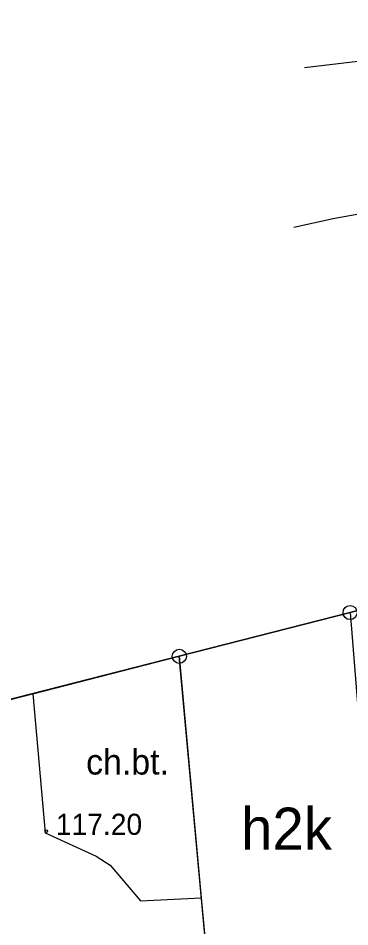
# Model space of a CAD drawing. Extents: x 6434771 to 6436222, y 5663454 to 5664782.
# Drawn here: x 6435047.3 to 6435059.09, y 5664304.41 to 5664336.72 of the extents above; entities that cross this region are included whole.
import ezdxf

# ---------------------------------------------------------------- set-up
doc = ezdxf.new("R2010")
doc.units = 0
for name, color, linetype in [('Warstwa 1', 7, 'Continuous'), ('Warstwa 10', 7, 'Continuous'), ('Warstwa 2', 7, 'Continuous'), ('Warstwa 25', 7, 'Continuous'), ('Warstwa 3', 7, 'Continuous'), ('Warstwa 5', 7, 'Continuous'), ('Warstwa 6', 7, 'Continuous'), ('Warstwa 7', 7, 'Continuous'), ('Warstwa 9', 7, 'Continuous')]:
    doc.layers.add(name, color=color, linetype=linetype)

msp = doc.modelspace()

# ---------------------------------------------------------------- linework, layer by layer
at = {"layer": 'Warstwa 1'}
for p, q in [((6435053.025, 5664314.031), (6435059.094, 5664315.587)), ((6435053.025, 5664314.031), (6435059.094, 5664315.587)), ((6435037.455, 5664310.048), (6435053.025, 5664314.031)), ((6435037.455, 5664310.048), (6435053.025, 5664314.031))]:
    msp.add_line(p, q, dxfattribs=at)
msp.add_lwpolyline([(6435053.025, 5664314.031), (6435059.094, 5664315.587), (6435060.259, 5664301.142), (6435054.234, 5664300.765)], close=True, dxfattribs=at)
at = {"layer": 'Warstwa 10'}
for centre in [(6435059.094, 5664315.587), (6435053.025, 5664314.031)]:
    msp.add_circle(centre, 0.25, dxfattribs=at)
at = {"layer": 'Warstwa 2'}
msp.add_lwpolyline([(6435053.025, 5664314.031), (6435030.29, 5664308.23), (6435040.38, 5664291.29), (6435043.85, 5664285.4), (6435054.59, 5664285.26)], dxfattribs=at)
at = {"layer": 'Warstwa 25'}
msp.add_circle((6435048.295, 5664307.815), 0.045, dxfattribs=at)
at = {"layer": 'Warstwa 5'}
for p, q in [((6435044.474, 5664311.849), (6435053.025, 5664314.031)), ((6435047.819, 5664312.699), (6435053.025, 5664314.031)), ((6435047.819, 5664312.699), (6435048.26, 5664307.76)), ((6435048.26, 5664307.76), (6435050.07, 5664306.93)), ((6435050.07, 5664306.93), (6435050.57, 5664306.61)), ((6435050.57, 5664306.61), (6435051.65, 5664305.34)), ((6435051.65, 5664305.34), (6435053.807, 5664305.45)), ((6435053.807, 5664305.45), (6435054.025, 5664303.06))]:
    msp.add_line(p, q, dxfattribs=at)
at = {"layer": 'Warstwa 6'}
for points in [[(6435069.907, 5664365.342), (6435069.024, 5664375.043), (6435067.327, 5664389.385), (6435066.362, 5664389.767), (6435047.744, 5664396.732), (6435043.871, 5664372.537), (6435037.011, 5664329.506), (6435037.455, 5664310.048), (6435053.025, 5664314.031), (6435059.094, 5664315.587), (6435065.265, 5664317.253), (6435066.962, 5664339.345), (6435067.287, 5664342.191), (6435069.56, 5664362.316)], [(6435131.289, 5664285.721), (6435130.919, 5664334.482), (6435065.265, 5664317.253), (6435059.094, 5664315.587), (6435053.025, 5664314.031), (6435037.455, 5664310.048), (6435029.81, 5664308.021), (6435043.883, 5664284.998), (6435051.747, 5664285.303)]]:
    msp.add_lwpolyline(points, close=True, dxfattribs=at)
at = {"layer": 'Warstwa 7'}
for points in [[(6435077.776, 5664337.333), (6435073.484, 5664336.83), (6435065.807, 5664335.969), (6435061.873, 5664335.476), (6435057.472, 5664334.958)], [(6435076.492, 5664332.924), (6435071.516, 5664331.968), (6435058.489, 5664329.585), (6435057.098, 5664329.278)]]:
    msp.add_lwpolyline(points, dxfattribs=at)
at = {"layer": 'Warstwa 9'}
for p, q in [((6435047.819, 5664312.699), (6435053.025, 5664314.031)), ((6435053.025, 5664314.031), (6435053.807, 5664305.45)), ((6435047.819, 5664312.699), (6435048.26, 5664307.76)), ((6435048.26, 5664307.76), (6435050.07, 5664306.93)), ((6435050.07, 5664306.93), (6435050.57, 5664306.61)), ((6435050.57, 5664306.61), (6435051.65, 5664305.34)), ((6435051.65, 5664305.34), (6435053.807, 5664305.45))]:
    msp.add_line(p, q, dxfattribs=at)

# ---------------------------------------------------------------- texts
at = {"layer": 'Warstwa 25'}
msp.add_text('117.20', height=0.75, dxfattribs=at).set_placement((6435048.636, 5664307.684))
at = {"layer": 'Warstwa 3'}
msp.add_text('h2k', height=1.5, dxfattribs=at).set_placement((6435055.218, 5664307.151))
at = {"layer": 'Warstwa 9'}
msp.add_text('ch.bt.', height=0.9, dxfattribs=at).set_placement((6435049.712, 5664309.828))

doc.saveas('drawing.dxf')
